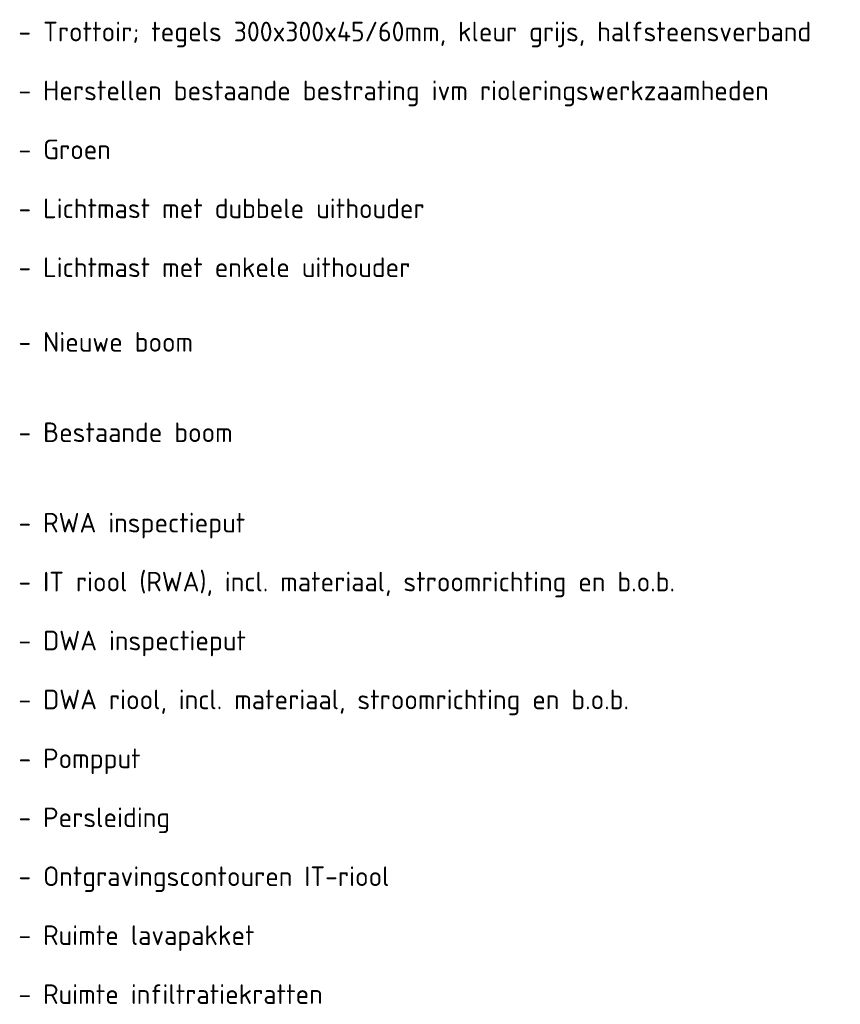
# Model space of a CAD drawing. Header units: metres. Extents: x 196651 to 397723, y 354703 to 710691.
# Tile 281 of 322: x 198870 to 198922, y 355641 to 355703. Entities that reach past the tile are written whole.
import ezdxf
from ezdxf.enums import TextEntityAlignment as Align

# ---------------------------------------------------------------- set-up
doc = ezdxf.new("R2010")
doc.units = ezdxf.units.M
doc.header["$MEASUREMENT"] = 0
doc.layers.add('P_NS_ALG_legenda', color=2, linetype='Continuous')
doc.layers.add('X-XX-AL-LEGENDA-S', color=2, linetype='Continuous', lineweight=25)
doc.styles.add('NLCS-ISO', font='NLCS-ISO.ttf')

msp = doc.modelspace()

# ---------------------------------------------------------------- texts
at = {"layer": 'P_NS_ALG_legenda', "color": 2, "style": 'NLCS-ISO'}
for s, p in [('- Trottoir; tegels 300x300x45/60mm, kleur grijs, halfsteensverband', (198869.904, 355702.424)), ('- Herstellen bestaande bestrating ivm rioleringswerkzaamheden', (198869.904, 355698.674)), ('- Groen', (198869.904, 355694.924)), ('- Lichtmast met dubbele uithouder', (198869.904, 355691.174)), ('- Lichtmast met enkele uithouder', (198869.904, 355687.424)), ('- RWA inspectieput', (198869.904, 355671.174)), ('- IT riool (RWA), incl. materiaal, stroomrichting en b.o.b.', (198869.904, 355667.424)), ('- DWA inspectieput', (198869.904, 355663.674)), ('- DWA riool, incl. materiaal, stroomrichting en b.o.b.', (198869.904, 355659.924)), ('- Pompput', (198869.904, 355656.174)), ('- Persleiding', (198869.904, 355652.424)), ('- Ontgravingscontouren IT-riool', (198869.904, 355648.674)), ('- Ruimte lavapakket', (198869.904, 355644.924)), ('- Ruimte infiltratiekratten', (198869.904, 355641.174))]:
    msp.add_text(s, height=1.25, dxfattribs=at).set_placement(p, align=Align.MIDDLE_LEFT)
at = {"layer": 'X-XX-AL-LEGENDA-S', "color": 2, "style": 'NLCS-ISO'}
for s, p in [('- Nieuwe boom', (198869.904, 355682.674)), ('- Bestaande boom', (198869.904, 355676.924))]:
    msp.add_text(s, height=1.25, dxfattribs=at).set_placement(p, align=Align.MIDDLE_LEFT)

doc.saveas('drawing.dxf')
